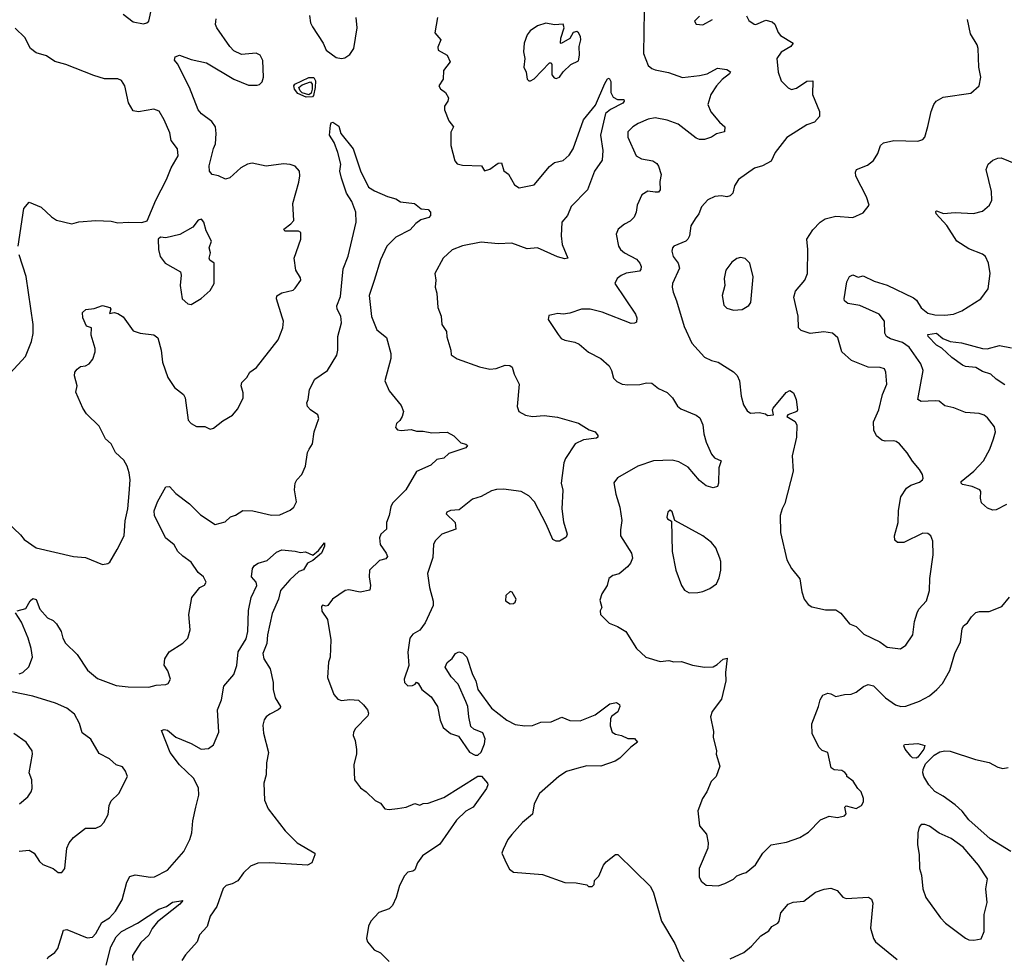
# Model space of a CAD drawing. Extents: x 1921360 to 2014538, y 768294 to 907744.
# Tile 284 of 412: x 1981739 to 1987513, y 854348 to 859853. Entities that reach past the tile are written whole.
import ezdxf

# ---------------------------------------------------------------- set-up
doc = ezdxf.new("R2010")
doc.units = 0

msp = doc.modelspace()

# ---------------------------------------------------------------- linework, layer by layer
at = {"layer": '0CON10XD'}
for points in [[(1982345.4, 859885.4), (1982405, 859841.4), (1982465, 859829.2), (1982485, 859834), (1982496.2, 859845), (1982512.9, 859925)], [(1982293.3, 858136.7), (1982315, 858130), (1982345, 858110), (1982405, 858028.8), (1982445, 858013.8), (1982525, 858004), (1982548.1, 857988.1), (1982569.2, 857915), (1982576, 857845), (1982608, 857755), (1982646.2, 857695), (1982698.8, 857655), (1982708.8, 857635), (1982726.7, 857505), (1982743.3, 857485), (1982775, 857466.7), (1982825, 857466.2), (1982855, 857451.2), (1982875, 857456.7), (1982929.1, 857500.9), (1982986.3, 857533.7), (1983018.3, 857571.7), (1983050, 857635), (1983049.2, 857665), (1983038.1, 857705), (1983041.4, 857725), (1983071.2, 857755), (1983088.8, 857785), (1983126.4, 857813.6), (1983254, 857975), (1983282.5, 858045), (1983285.8, 858084.2), (1983278, 858108), (1983244, 858215), (1983247.3, 858232.7), (1983275, 858250.8), (1983342.3, 858267.7), (1983355, 858277.5), (1983386.7, 858325), (1983385, 858340), (1983357.5, 858385), (1983348, 858455), (1983387.5, 858565), (1983387.5, 858605), (1983373.6, 858613.6), (1983293, 858613), (1983286.7, 858625), (1983328.8, 858655), (1983346.2, 858675), (1983340, 858775), (1983375, 858900), (1983382.3, 858937.7), (1983379.2, 858965), (1983353.2, 858993.2), (1983325, 859002.9), (1983285, 859007.5), (1983185, 858994.2), (1983102.3, 859012.3), (1983075, 859005.7), (1983036.3, 858983.7), (1982970, 858925), (1982945, 858918), (1982905, 858938), (1982867.5, 858945), (1982851.2, 858965), (1982850, 858995), (1982875, 859097.5), (1982886.2, 859125), (1982890.8, 859185), (1982886.2, 859225), (1982866.2, 859255), (1982805, 859300), (1982785.6, 859325), (1982734.5, 859455), (1982663.3, 859593.3), (1982646.7, 859615), (1982650, 859635), (1982675, 859645.8), (1982745, 859620), (1982835, 859600), (1982995, 859503.3), (1983079.7, 859469.7), (1983131.7, 859468.3), (1983145, 859473.8), (1983161.4, 859488.6), (1983168.6, 859515), (1983163.6, 859613.6), (1983149.2, 859645), (1983125, 859657.5), (1983038.7, 859648.7), (1982995, 859670), (1982970, 859695), (1982893.8, 859805), (1982886.7, 859825), (1982888.3, 859841.7), (1982891.7, 859858.3)], [(1983438.5, 859878.5), (1983443.3, 859835), (1983455, 859811.2), (1983518.8, 859715), (1983536.7, 859675), (1983595, 859632), (1983625, 859626), (1983645, 859628.8), (1983675, 859648), (1983698.5, 859685), (1983717.8, 859805), (1983712.5, 859865)], [(1984189.4, 859865), (1984172.5, 859775), (1984207.5, 859735), (1984191.7, 859691.7), (1984192.5, 859675), (1984245.5, 859645.5), (1984263.3, 859605), (1984224.1, 859555.9), (1984222.5, 859505), (1984197.5, 859465), (1984207, 859447), (1984235.8, 859425.8), (1984253.3, 859395), (1984250, 859375), (1984230, 859345), (1984230, 859325), (1984255, 859260), (1984282.5, 859225), (1984267, 859193), (1984266.2, 859115), (1984290, 859025), (1984305, 859006.7), (1984335, 858999.2), (1984447.5, 858995), (1984465, 858967.5), (1984495, 858976.2), (1984545, 859012), (1984563.6, 859013.6), (1984577, 858967), (1984606.1, 858946.1), (1984640, 858885), (1984667.7, 858867.7), (1984756.1, 858883.9), (1984845, 858992), (1984875, 859016), (1984925, 859027.8), (1984961.1, 859058.9), (1984983.7, 859096.3), (1985044.3, 859265), (1985115, 859351.2), (1985171.1, 859478.9), (1985185, 859506.7), (1985195, 859510), (1985205, 859490), (1985205.8, 859425.8), (1985219.2, 859399.2), (1985245, 859385.8), (1985282.5, 859385), (1985283.3, 859375), (1985275, 859364.2), (1985203.1, 859326.9), (1985175, 859303.8), (1985145.5, 859175), (1985158.2, 859085), (1985155, 859030), (1985108.6, 858965), (1985069.2, 858855), (1984971.8, 858758.2), (1984952.1, 858705), (1984918.5, 858665), (1984914.3, 858585.7), (1984920, 858535), (1984953.3, 858455), (1984935, 858450), (1984892.8, 858462.8), (1984775, 858515.7), (1984715, 858508.6), (1984625, 858541.5), (1984545, 858538.5), (1984445, 858547.5), (1984335, 858526.5), (1984275, 858502.7), (1984222.5, 858455), (1984173.8, 858365), (1984179.4, 858325), (1984174.2, 858285), (1984185, 858250), (1984191.2, 858165), (1984211.2, 858115), (1984213.8, 858065), (1984241.2, 858025), (1984243.9, 857993.9), (1984267.5, 857915), (1984268.3, 857888.3), (1984305, 857864), (1984435, 857817.3), (1984495, 857802.9), (1984532.6, 857807.4), (1984585, 857827.3), (1984613.3, 857825), (1984626, 857815), (1984637.5, 857775), (1984667.5, 857715), (1984656, 857585), (1984665.8, 857555.8), (1984705, 857534.3), (1984745, 857525.7), (1984815, 857531.1), (1984892.5, 857522.5), (1985016.6, 857486.6), (1985077.3, 857447.3), (1985112.5, 857435), (1985130, 857415), (1985130, 857405), (1985120.5, 857399.5), (1985045, 857389.5), (1984995.7, 857365), (1984940.2, 857279.8), (1984930, 857255), (1984914.3, 857135), (1984924.4, 857094.4), (1984918.6, 856985), (1984928.3, 856908.3), (1984950, 856835), (1984942.7, 856817.3), (1984905, 856793.8), (1984884, 856794), (1984865, 856803.8), (1984826.9, 856895), (1984756.7, 857025), (1984725, 857060.6), (1984680, 857085), (1984575, 857100.5), (1984535, 857098.1), (1984505, 857090), (1984445, 857055.7), (1984395, 857040), (1984373.8, 857026.2), (1984315, 856978.6), (1984265, 856974.2), (1984243.8, 856965), (1984238.8, 856955), (1984293.1, 856905), (1984296, 856865), (1984214.2, 856835), (1984175, 856796.7), (1984166.2, 856775), (1984161.7, 856698.3), (1984130.8, 856605), (1984142.3, 856522.3), (1984163, 856443), (1984163, 856417), (1984116.2, 856315), (1984085, 856272.5), (1984045, 856250), (1984026.2, 856225), (1984014.1, 856144.1), (1984020, 856065), (1983994, 855985), (1983996.2, 855965), (1984015, 855946), (1984042.5, 855947.5), (1984057.5, 855955), (1984065, 855967.5), (1984075, 855962.5), (1984096.2, 855925), (1984150.9, 855880.9), (1984188, 855825), (1984204, 855745), (1984221.2, 855701.2), (1984265, 855666.2), (1984311.2, 855651.2), (1984377.3, 855557.3), (1984409.4, 855539.4), (1984425, 855540.4), (1984445, 855557.1), (1984465, 855606.2), (1984468.7, 855635), (1984455, 855670), (1984402.5, 855692.5), (1984385, 855706.7), (1984371.9, 855765), (1984366.9, 855825), (1984354.4, 855855), (1984309.2, 855955), (1984268.3, 855998.3), (1984233.8, 856055), (1984245, 856082.5), (1984273.9, 856106.1), (1984294.1, 856135.9), (1984314.1, 856145.9), (1984335, 856140), (1984360, 856115), (1984395, 856012.5), (1984413.8, 855975), (1984426.2, 855925), (1984505, 855814.3), (1984595, 855745.6), (1984645, 855719.4), (1984701.2, 855711.2), (1984745, 855714.4), (1984795, 855732.9), (1984855, 855734.2), (1984917.3, 855762.7), (1984965, 855742.5), (1985025, 855741.4), (1985113.7, 855776.3), (1985199.1, 855840.9), (1985238, 855848), (1985256.5, 855836.5), (1985258.6, 855825), (1985246.1, 855793.9), (1985210.9, 855769.1), (1985202.9, 855755), (1985201.2, 855711.2), (1985213.3, 855675), (1985232.3, 855662.3), (1985267.5, 855655), (1985305, 855636.7), (1985345, 855638), (1985361.2, 855615), (1985322.9, 855587.1), (1985258.3, 855521.7), (1985230, 855505), (1985145.9, 855474.1), (1985065, 855476.9), (1985005, 855462.2), (1984945, 855444.4), (1984900.8, 855415), (1984786.9, 855315), (1984755.7, 855255), (1984745, 855193.8), (1984686.7, 855145), (1984624, 855075), (1984602, 855045), (1984574, 854986), (1984566.7, 854965), (1984592.5, 854905), (1984610.7, 854870.7), (1984635, 854852.5), (1984805, 854840), (1984935, 854792.5), (1985001.7, 854791.7), (1985065, 854780), (1985075, 854770), (1985095, 854770), (1985108.3, 854781.7), (1985110, 854805), (1985135, 854830), (1985162.5, 854895), (1985177, 854913), (1985233, 854957), (1985247, 854957), (1985438.7, 854768.7), (1985455, 854732.5), (1985501.9, 854565), (1985580, 854435), (1985615, 854350), (1985635, 854330)], [(1985400, 859905), (1985396, 859655), (1985423.8, 859585), (1985445, 859566.2), (1985465, 859558), (1985542.6, 859542.6), (1985624.7, 859514.7), (1985724.5, 859525.5), (1985771.2, 859535), (1985831.2, 859568.8), (1985885, 859561.5), (1985907.1, 859547.1), (1985902, 859535), (1985857.6, 859502.4), (1985825, 859464.3), (1985792.5, 859415), (1985774.3, 859355), (1985792.4, 859312.4), (1985841.7, 859251.7), (1985873.3, 859225), (1985872.5, 859195), (1985825, 859182.9), (1985795, 859164.4), (1985755, 859150.8), (1985725, 859150.8), (1985705, 859158), (1985600.9, 859240.9), (1985535, 859263.5), (1985465, 859276.7), (1985425, 859270), (1985366, 859245), (1985334.2, 859225), (1985304.2, 859195), (1985304.5, 859164.5), (1985354, 859055), (1985385, 859037.1), (1985451.2, 859025), (1985475, 859009.2), (1985485, 858993.3), (1985500.6, 858945), (1985492.2, 858905), (1985494.3, 858855.7), (1985485, 858840.8), (1985465, 858841.9), (1985423.2, 858846.8), (1985388, 858825), (1985359.2, 858765), (1985354, 858725), (1985342.5, 858695), (1985318.9, 858671.1), (1985285, 858654.3), (1985249.2, 858625), (1985237.5, 858595), (1985251.1, 858525), (1985262.2, 858505), (1985285, 858485.6), (1985355, 858448.5), (1985375.3, 858425.3), (1985383.1, 858405), (1985382.1, 858387.9), (1985372.5, 858377.5), (1985295, 858365.6), (1985265, 858352.5), (1985242, 858335), (1985229.2, 858305), (1985350.6, 858125), (1985358.6, 858105), (1985355, 858080), (1985345, 858072.5), (1985325, 858071.1), (1985155, 858137.5), (1985084.4, 858155.6), (1985034.1, 858155.9), (1984965, 858132.5), (1984925, 858126.7), (1984895, 858130), (1984841.7, 858118.3), (1984837.5, 858095), (1984895.9, 858005.9), (1984914.2, 857984.2), (1984935, 857973.8), (1984995, 857961.2), (1985019.7, 857949.7), (1985075, 857903.8), (1985146.8, 857866.8), (1985195, 857823.3), (1985210, 857795), (1985221.4, 857751.4), (1985240.3, 857730.3), (1985272.5, 857715), (1985305, 857711.5), (1985375, 857712.9), (1985415, 857724), (1985445, 857722), (1985485, 857690.8), (1985536.5, 857666.5), (1985566.2, 857635), (1985596.1, 857586.1), (1985615, 857570), (1985705, 857533.8), (1985727.3, 857517.3), (1985743.9, 857476.1), (1985750, 857425), (1985764.3, 857375), (1985795.8, 857305.8), (1985813.2, 857283.2), (1985852, 857265), (1985838, 857225), (1985836.2, 857135), (1985830, 857115), (1985805, 857106.7), (1985765, 857118.8), (1985725, 857150.8), (1985658.7, 857228.7), (1985605, 857259.6), (1985565, 857270.4), (1985455.5, 857265.5), (1985364, 857235), (1985245, 857165.7), (1985222.7, 857137.3), (1985235, 857070), (1985257.8, 856995), (1985270.4, 856915), (1985261.1, 856861.1), (1985262.5, 856825), (1985327.5, 856725), (1985332, 856695), (1985320.8, 856665), (1985303.8, 856645), (1985255, 856604), (1985216.1, 856593.9), (1985193.8, 856575), (1985183.8, 856535), (1985153.3, 856485), (1985141.7, 856448.3), (1985152.5, 856405), (1985143.6, 856386.4), (1985143.8, 856365), (1985195, 856313.8), (1985245, 856294), (1985293.3, 856265), (1985356, 856165), (1985410, 856115), (1985495, 856088), (1985545, 856094), (1985575, 856087.5), (1985618.8, 856088.8), (1985683.3, 856066.7), (1985755, 856056.2), (1985805, 856057.5), (1985829.3, 856070.7), (1985865, 856103.3), (1985888.3, 856108.3), (1985877.5, 856025), (1985880, 855975), (1985855, 855867.5), (1985799.2, 855795), (1985790, 855765), (1985808.3, 855678.3), (1985806.2, 855645), (1985825.8, 855565.8), (1985824, 855545), (1985843.8, 855475), (1985823.3, 855415), (1985793.8, 855385), (1985768.8, 855325), (1985743.8, 855285), (1985716.4, 855213.6), (1985726.2, 855125), (1985765.8, 855075.8), (1985776, 855025), (1985773.8, 854995), (1985724, 854875), (1985724.2, 854825), (1985735, 854801.2), (1985765, 854778), (1985835, 854774), (1985873.6, 854786.4), (1985925, 854812.5), (1985945, 854832.5), (1985980, 854845), (1985998.3, 854851.7), (1986053.9, 854896.1), (1986095.9, 854964.1), (1986145, 855013.8), (1986235, 855029.2), (1986314.2, 855055.8), (1986365, 855088.8), (1986435, 855160), (1986485, 855182.5), (1986535, 855173.3), (1986575, 855183.3), (1986586.2, 855195), (1986576.7, 855235), (1986585, 855243.3), (1986645, 855226), (1986676, 855245), (1986686.7, 855265), (1986687.5, 855285), (1986672.5, 855325), (1986653.6, 855343.6), (1986626.4, 855386.4), (1986590, 855415), (1986590, 855425), (1986578.3, 855438.3), (1986559.3, 855449.3), (1986515, 855453.3), (1986497.5, 855465), (1986477.5, 855555), (1986445, 855566.7), (1986426.7, 855585), (1986386.7, 855665), (1986383.9, 855723.9), (1986424.1, 855825.9), (1986432, 855865), (1986449.4, 855890.6), (1986477.7, 855902.3), (1986495, 855900), (1986525, 855884.2), (1986575, 855895.7), (1986615, 855897.1), (1986645, 855909.2), (1986687.4, 855942.6), (1986715, 855954.3), (1986745, 855947.1), (1986815.5, 855875.5), (1986875, 855834.4), (1986905.8, 855824.2), (1986935, 855827.1), (1987015, 855856), (1987075, 855888), (1987116.3, 855923.7), (1987149.8, 855960.2), (1987193.6, 856036.4), (1987221.9, 856135), (1987255.7, 856205), (1987265, 856280), (1987272.7, 856297.3), (1987296.7, 856315), (1987319.5, 856350.5), (1987345, 856376.2), (1987367.7, 856382.3), (1987425, 856382), (1987499.3, 856410.7), (1987543, 856467)], [(1986000, 859875), (1986015, 859847.5), (1986045, 859826.2), (1986055, 859824), (1986115, 859850), (1986151.4, 859841.4), (1986166.7, 859826.7), (1986187.6, 859777.6), (1986201.2, 859761.2), (1986273.8, 859715), (1986261.2, 859695), (1986205, 859662.5), (1986178.6, 859625), (1986187.5, 859545), (1986204, 859495), (1986245, 859453.8), (1986265, 859444.3), (1986295, 859452.2), (1986355, 859492.7), (1986390, 859495), (1986387.9, 859415), (1986428.8, 859315), (1986428.8, 859285), (1986398.8, 859251.2), (1986355, 859235.7), (1986238.3, 859161.7), (1986170, 859075), (1986145, 859022.9), (1986094.5, 858995.5), (1986048.7, 858981.3), (1985955, 858916), (1985931.4, 858878.6), (1985920, 858835), (1985905, 858820), (1985885.6, 858814.4), (1985855, 858820), (1985814.5, 858815.5), (1985774.4, 858795.6), (1985738, 858755), (1985720.8, 858715), (1985699.2, 858685), (1985674.2, 858645), (1985665.8, 858585), (1985656.2, 858565), (1985645, 858553.8), (1985575.7, 858524.3), (1985566.2, 858515), (1985562.5, 858495), (1985570.8, 858465), (1985600, 858425), (1985608.6, 858395), (1985567.5, 858305), (1985564.2, 858285), (1985570, 858255), (1985590.8, 858205), (1985635, 858053.3), (1985680, 857955), (1985753.7, 857873.7), (1985795, 857854.3), (1985835, 857844.3), (1985925, 857788), (1985946.8, 857766.8), (1985960.8, 857735), (1985970, 857645), (1985984.3, 857595), (1986005, 857558.8), (1986024.4, 857544.4), (1986075, 857548.8), (1986111.7, 857541.7), (1986125, 857532.5), (1986160, 857535), (1986152.5, 857565), (1986157.5, 857575), (1986233, 857667), (1986255, 857678.8), (1986276.2, 857665), (1986292, 857625), (1986300.8, 857565), (1986295.5, 857554.5), (1986242.5, 857535), (1986237.5, 857525), (1986286.4, 857496.4), (1986295.6, 857475.6), (1986294.5, 857405.5), (1986268.1, 857295), (1986274.3, 857205), (1986226.4, 857016.4), (1986209.2, 856985), (1986197.5, 856945), (1986200.6, 856845), (1986237.1, 856685), (1986264.3, 856635), (1986314.2, 856574.2), (1986325, 856497.5), (1986340, 856455), (1986362.6, 856422.6), (1986385, 856410), (1986465, 856391.4), (1986525, 856392), (1986555, 856372), (1986605, 856310), (1986645, 856293.8), (1986689.1, 856249.1), (1986782, 856205)], [(1985725.8, 859874.2), (1985696.7, 859845), (1985705, 859827.5), (1985745, 859823.3), (1985802.5, 859855)], [(1986782, 856205), (1986825, 856172.9), (1986905, 856162.5), (1986936, 856185), (1986976.2, 856245), (1986985.7, 856324.3), (1987002, 856375), (1987011.2, 856395), (1987055.7, 856445), (1987074.4, 856505), (1987076.7, 856575), (1987095.8, 856714.2), (1987094.3, 856795), (1987081.4, 856825), (1987065, 856839.4), (1987035, 856841.5), (1986923.2, 856786.8), (1986886.9, 856786.9), (1986871.1, 856801.1), (1986869.4, 856825), (1986890.5, 856905), (1986891.9, 856975), (1986905.7, 857055), (1986940, 857105), (1986965, 857123.8), (1987015, 857140), (1987033.3, 857155), (1987036.2, 857165), (1987033.8, 857185), (1987015.8, 857215.8), (1986975, 857263.3), (1986943, 857313), (1986898, 857365), (1986878.9, 857378.9), (1986865, 857384), (1986815, 857380.8), (1986795, 857387.5), (1986762.6, 857412.6), (1986748.1, 857445), (1986745.8, 857495), (1986776.9, 857565), (1986798.9, 857655), (1986823.6, 857715), (1986818, 857785), (1986810, 857805), (1986785, 857814), (1986715, 857815.7), (1986616.7, 857855), (1986560, 857905), (1986537.2, 857987.2), (1986506.2, 858015), (1986455, 858022.5), (1986375, 858013.3), (1986320.9, 858030.9), (1986305.6, 858045.6), (1986303.1, 858115), (1986278.9, 858225), (1986288.7, 858261.3), (1986344, 858325), (1986359.2, 858365), (1986361.1, 858505), (1986355.5, 858565), (1986389.8, 858620.2), (1986433.6, 858666.4), (1986462.5, 858685), (1986525, 858701.4), (1986625, 858692.5), (1986685, 858721.2), (1986720, 858765), (1986704.3, 858815), (1986642, 858935), (1986640.5, 858959.5), (1986646.7, 858975), (1986709.7, 859000.3), (1986745, 859026.7), (1986771.2, 859068.8), (1986787.5, 859115), (1986805, 859130), (1986865, 859144.3), (1987005, 859140), (1987035, 859150), (1987046.2, 859165), (1987065, 859227.5), (1987083.1, 859315), (1987098.6, 859355), (1987114, 859376), (1987155, 859399.5), (1987317.3, 859422.7), (1987365.8, 859464.2), (1987375.8, 859515), (1987364.4, 859575), (1987360.5, 859685), (1987354.4, 859705), (1987315, 859770), (1987297.5, 859855)], [(1981728.8, 858525), (1981762.5, 858745), (1981795, 858783.3), (1981864.4, 858754.4), (1981925, 858697.1), (1981955, 858677.5), (1982045, 858655.8), (1982085, 858667.1), (1982185, 858675.7), (1982275, 858670.8), (1982315, 858660.8), (1982375, 858666), (1982455, 858663.3), (1982485.9, 858674.1), (1982536.9, 858795), (1982600.5, 858915), (1982626.7, 858985), (1982668.6, 859055), (1982664.2, 859095), (1982626.7, 859145), (1982619.2, 859189.2), (1982586.3, 859266.3), (1982555.6, 859315.6), (1982525, 859329.2), (1982435, 859312), (1982405, 859318.8), (1982375.8, 859365), (1982355.7, 859465), (1982335, 859496), (1982315, 859505.8), (1982235, 859507.1), (1982172.5, 859525), (1982009.3, 859589.3), (1981945, 859606.9), (1981895, 859640.6), (1981835, 859658.2), (1981801.5, 859685), (1981768.3, 859748.3), (1981712.6, 859802.6)], [(1984723.8, 859493.8), (1984735, 859494), (1984755, 859506), (1984845, 859600), (1984855, 859600), (1984859.3, 859589.3), (1984859.2, 859529.2), (1984872.7, 859512.7), (1984885, 859508.8), (1984905, 859516.7), (1984925, 859547.5), (1984970.7, 859589.3), (1985015, 859612.5), (1985021.2, 859645), (1985020, 859695), (1985029.4, 859735), (1985027.1, 859755), (1985015, 859776.7), (1985005, 859783.8), (1984985, 859778.8), (1984965, 859742), (1984915, 859712.5), (1984910, 859715), (1984912.5, 859745), (1984932.5, 859805), (1984925, 859826.2), (1984875, 859822.5), (1984825, 859833.3), (1984775, 859817.5), (1984732.4, 859787.6), (1984715, 859763.3), (1984697.5, 859715), (1984692.9, 859665), (1984701.4, 859625), (1984696, 859575), (1984708, 859545), (1984714.1, 859504.1), (1984723.8, 859493.8)], [(1983418.6, 859398.6), (1983369.8, 859419.8), (1983350, 859445), (1983347.1, 859465), (1983352.4, 859475), (1983435, 859514.6), (1983464.2, 859514.2), (1983473.1, 859495), (1983472, 859455), (1983462, 859408), (1983455, 859400.4), (1983418.6, 859398.6)], [(1983435, 859412.6), (1983394.7, 859425), (1983382.8, 859435), (1983376.4, 859455), (1983395, 859470.9), (1983445, 859487.9), (1983454.2, 859474.2), (1983454.3, 859445), (1983447.9, 859422.1), (1983435, 859412.6)], [(1982745, 856671.2), (1982695, 856706), (1982665.8, 856735), (1982645, 856773.8), (1982594.5, 856814.5), (1982530, 856945), (1982527, 856973), (1982546, 857025), (1982595, 857112.5), (1982617.5, 857115), (1982655, 857073.3), (1982734.5, 857014.5), (1982799.8, 856949.8), (1982885, 856892.5), (1982942.7, 856907.3), (1982975, 856936.7), (1983005, 856946.7), (1983046.4, 856973.6), (1983105, 856972), (1983215, 856947.5), (1983265, 856950), (1983324.3, 856975.7), (1983346, 856995), (1983361.2, 857025), (1983350, 857095), (1983354, 857135), (1983364, 857155), (1983392.5, 857185), (1983415, 857233.8), (1983425.7, 857315), (1983435.4, 857334.6), (1983455.5, 857365), (1983465.7, 857435), (1983493.3, 857515), (1983487.5, 857535), (1983444.2, 857564.2), (1983426.2, 857585), (1983423.3, 857605), (1983431.2, 857625), (1983438, 857685), (1983470, 857745), (1983544.3, 857795.7), (1983597.5, 857885), (1983603.5, 857915), (1983603.6, 857995), (1983625.9, 858075), (1983622.1, 858115), (1983600.6, 858155), (1983598.1, 858175), (1983620.5, 858229.5), (1983635, 858392.5), (1983664, 858466), (1983711.8, 858665), (1983709.6, 858725), (1983686.9, 858786.9), (1983655.8, 858835), (1983626.1, 858923.9), (1983616, 858964), (1983621.2, 859005), (1983604.2, 859074.2), (1983582.9, 859132.9), (1983556.2, 859175), (1983560.8, 859235), (1983565, 859247.5), (1983575, 859251.2), (1983609.5, 859229.5), (1983622.5, 859185), (1983693.8, 859095), (1983736.8, 858966.8), (1983785, 858871.2), (1983819.2, 858849.2), (1983895, 858815.5), (1983945, 858802.5), (1983972.5, 858785), (1984054.3, 858774.3), (1984093.9, 858743.9), (1984135, 858740), (1984147.1, 858725), (1984147.1, 858705), (1984137.9, 858692.1), (1984091.2, 858678.8), (1984062.3, 858657.7), (1984028.9, 858621.1), (1983945, 858577.8), (1983892.2, 858525), (1983854.7, 858445.3), (1983817.1, 858322.9), (1983788.8, 858235), (1983802.1, 858112.1), (1983832.5, 858035), (1983890, 857990), (1983915.6, 857895), (1983914.5, 857865), (1983880.6, 857735), (1983905, 857676.2), (1983975, 857590), (1983990, 857555), (1983981.2, 857525), (1983967.5, 857502.5), (1983947.5, 857485), (1983941.7, 857461.7), (1983955, 857447.5), (1983975, 857444), (1984035, 857450), (1984065, 857440), (1984105, 857440), (1984155, 857430), (1984245, 857433.3), (1984285, 857412.5), (1984325, 857372), (1984355, 857363.8), (1984363.8, 857355), (1984355, 857342.5), (1984255, 857308), (1984225, 857282), (1984185, 857273.3), (1984148.8, 857241.2), (1984066.2, 857203.8), (1984003.4, 857096.6), (1983925, 857016.7), (1983914.2, 856995.8), (1983906, 856945), (1983888.8, 856905), (1983890, 856865), (1983856.2, 856835), (1983848.8, 856815), (1983852.5, 856775), (1983888.1, 856725), (1983895.7, 856705), (1983885, 856691.4), (1983849.4, 856680.6), (1983789.2, 856625), (1983787.1, 856585), (1983795.9, 856534.1), (1983792, 856508), (1983735, 856495.8), (1983668.8, 856508.8), (1983647.5, 856505), (1983572.5, 856455), (1983545, 856417.5), (1983535, 856412.5), (1983515, 856420), (1983508.3, 856411.7), (1983510, 856385), (1983543.3, 856335), (1983564, 856215), (1983560, 856115), (1983550, 856085), (1983543.8, 855995), (1983581.2, 855895), (1983605, 855867.5), (1983625, 855860), (1983675, 855866.2), (1983725, 855861.2), (1983755.7, 855835.7), (1983778.8, 855805), (1983783.8, 855785), (1983779.7, 855770.3), (1983707.5, 855695), (1983695.8, 855675), (1983694, 855655), (1983706.2, 855625), (1983713.6, 855573.6), (1983713.8, 855545), (1983697.5, 855485), (1983702.5, 855395), (1983737, 855347), (1983770, 855325), (1983823.9, 855273.9), (1983855, 855257.5), (1983880, 855225), (1983905, 855220), (1983955, 855226), (1984005.6, 855234.4), (1984055, 855256), (1984085, 855246.7), (1984105, 855256.2), (1984135, 855258), (1984225, 855292.2), (1984426, 855416), (1984446.2, 855416.2), (1984481.2, 855375), (1984484, 855365), (1984475.7, 855345), (1984397.1, 855235), (1984355, 855210.5), (1984301.1, 855158.9), (1984202.3, 855017.7), (1984100.9, 854949.1), (1984071.2, 854908.8), (1984055, 854866.7), (1984045, 854858.8), (1984015, 854853.8), (1983995, 854831.2), (1983965.8, 854775), (1983946.2, 854705), (1983925, 854657.5), (1983905, 854637.5), (1983843.9, 854616.1), (1983797.5, 854565), (1983783.6, 854536.4), (1983773.3, 854465), (1983777.5, 854445), (1983817, 854397), (1983855, 854380), (1983905, 854330)], [(1987165, 858120.9), (1987215, 858126.7), (1987264.5, 858145.5), (1987376, 858215), (1987418.6, 858275), (1987430.5, 858365), (1987421.1, 858425), (1987401.9, 858465), (1987385, 858477.1), (1987305, 858508.2), (1987234.6, 858555), (1987175, 858646.7), (1987113.8, 858715), (1987111.2, 858728.8), (1987115, 858732.5), (1987155.6, 858715.6), (1987225, 858722), (1987332.8, 858717.2), (1987385, 858730), (1987425.5, 858764.5), (1987440.6, 858795), (1987438.5, 858845), (1987405.8, 858975), (1987418, 859005), (1987445, 859029.4), (1987475, 859041.1), (1987495, 859041.9), (1987633.6, 858986.4)], [(1982745, 858183.3), (1982802.3, 858217.7), (1982855.9, 858264.1), (1982878.8, 858305), (1982880, 858425), (1982853.6, 858443.6), (1982850, 858455), (1982856.7, 858485), (1982850, 858515), (1982862.5, 858555), (1982832.5, 858615), (1982817.5, 858665), (1982805, 858682.5), (1982785, 858677.5), (1982753, 858637), (1982677.7, 858592.3), (1982595.9, 858574.1), (1982565, 858577.5), (1982550, 858565), (1982553.3, 858505), (1982562.5, 858465), (1982592.5, 858425), (1982682, 858375), (1982686, 858355), (1982678.8, 858295), (1982691.2, 858215), (1982725, 858186.7), (1982745, 858183.3)], [(1981658.8, 857755), (1981772.8, 857877.2), (1981807.5, 857965), (1981817.9, 858012.1), (1981817.1, 858065), (1981776.4, 858346.4), (1981734.6, 858474.6)], [(1985925, 858148.8), (1985975, 858153.3), (1986015, 858176.7), (1986026.2, 858195), (1986040, 858345), (1986021.2, 858425), (1985992.3, 858452.3), (1985965, 858458), (1985945, 858452), (1985915, 858430), (1985879.2, 858385), (1985870.6, 858335), (1985874.3, 858295), (1985858, 858235), (1985868.3, 858178.3), (1985885, 858161.2), (1985925, 858148.8)], [(1987525, 857010), (1987465, 856979.2), (1987445, 856976), (1987415, 856988), (1987379.7, 857019.7), (1987372.7, 857047.3), (1987376, 857085), (1987370, 857095), (1987325, 857114.4), (1987267.1, 857127.1), (1987260, 857135), (1987260.8, 857145), (1987335, 857204.5), (1987390, 857265), (1987427.5, 857335), (1987449.4, 857395), (1987461.4, 857435), (1987455.7, 857465), (1987415, 857518.8), (1987395, 857534.2), (1987365, 857544.2), (1987285, 857548.6), (1987217.4, 857577.4), (1987165, 857588.6), (1987130, 857615), (1987107.3, 857617.3), (1987025, 857614.5), (1987006.2, 857625), (1987037.1, 857795), (1987022.7, 857835), (1986955, 857932.3), (1986915, 857960.3), (1986845, 857981.8), (1986821.4, 857995), (1986811.9, 858015), (1986810, 858085), (1986778.6, 858125), (1986665, 858176.4), (1986595, 858189.2), (1986575, 858203.3), (1986574, 858215), (1986588.6, 858315), (1986605, 858346.2), (1986625, 858356.7), (1986655, 858343.8), (1986685, 858350), (1986750.4, 858320.4), (1986825, 858296.2), (1986980.8, 858220.8), (1986997.2, 858207.2), (1987025, 858163.6), (1987065, 858132.7), (1987105, 858121.1), (1987165, 858120.9)], [(1981665, 856906.7), (1981742.7, 856832.7), (1981765, 856804), (1981835, 856755.8), (1982054.2, 856704.2), (1982125, 856698), (1982225, 856657.5), (1982255, 856663.3), (1982267.7, 856672.3), (1982310.8, 856745), (1982351.9, 856825), (1982356.2, 856913.8), (1982373.5, 856985), (1982381.5, 857075), (1982385.6, 857155), (1982381.4, 857195), (1982369.2, 857235), (1982349.1, 857269.1), (1982301.1, 857315), (1982275.3, 857365.3), (1982241.9, 857395), (1982205, 857468.8), (1982131.3, 857541.3), (1982108, 857575), (1982068.3, 857668.3), (1982076, 857705), (1982059.2, 857765), (1982062.5, 857785), (1982075, 857803.8), (1982095, 857818.8), (1982125, 857823.8), (1982145.7, 857834.3), (1982167, 857863), (1982181.4, 857905), (1982180.8, 857925), (1982157.5, 858002.5), (1982160, 858045), (1982130, 858055), (1982108.8, 858105), (1982106.7, 858135), (1982126.1, 858153.9), (1982175, 858158.8), (1982225, 858176.7), (1982267.5, 858165), (1982272.5, 858155), (1982265, 858130), (1982293.3, 858136.7)], [(1987515, 857710.9), (1987464.4, 857745), (1987433.8, 857773.8), (1987385, 857790), (1987345, 857813.5), (1987285, 857820), (1987267.3, 857827.3), (1987205, 857871.9), (1987146.3, 857926.3), (1987115, 857943.6), (1987066.2, 857995), (1987064.1, 858005.9), (1987115, 858013.6), (1987152.4, 857982.4), (1987195, 857965.4), (1987262.4, 857957.6), (1987385, 857923.8), (1987412, 857922), (1987485, 857941.5), (1987555, 857928.5)], [(1985665, 856491.5), (1985715, 856494.5), (1985745, 856499.1), (1985785, 856516.2), (1985825.6, 856545), (1985840.7, 856579.3), (1985850, 856625), (1985851.4, 856675), (1985845.5, 856695.5), (1985820.8, 856755), (1985796.3, 856786.3), (1985745, 856825.6), (1985580, 856915), (1985565, 856967.5), (1985553, 856977), (1985540, 856965), (1985533.8, 856935), (1985537.5, 856925), (1985561.7, 856911.7), (1985565.7, 856734.3), (1985587.2, 856625), (1985619.6, 856535), (1985636.7, 856506.7), (1985665, 856491.5)], [(1981902.5, 854345), (1981906.2, 854355), (1981945, 854382), (1981962, 854405), (1981995, 854513.3), (1982015, 854518), (1982135, 854468.1), (1982165, 854471.4), (1982185, 854494), (1982221.1, 854558.9), (1982265, 854585.5), (1982300, 854625), (1982338.6, 854691.4), (1982366.7, 854795), (1982385, 854827.1), (1982415, 854837.1), (1982505, 854823.1), (1982530, 854825), (1982605, 854866), (1982701.9, 854975), (1982735.8, 855044.2), (1982748.2, 855085), (1982754.7, 855155), (1982771.8, 855235), (1982789.5, 855305), (1982787.2, 855347.2), (1982756.9, 855405), (1982675, 855483.6), (1982620.3, 855555), (1982570, 855685), (1982585, 855690), (1982605, 855686.4), (1982655, 855644.3), (1982745, 855607.5), (1982803.3, 855575), (1982845, 855577.8), (1982875, 855599.2), (1982906.8, 855675), (1982898.7, 855805), (1982921.8, 855865), (1982935.7, 855945), (1982995, 856012), (1983011.3, 856065), (1983018.9, 856145), (1983067.4, 856222.6), (1983076.9, 856265), (1983081.4, 856388.6), (1983095.4, 856465), (1983130, 856535), (1983125.7, 856555), (1983097.5, 856585), (1983104.4, 856635), (1983115, 856651.9), (1983136.2, 856665), (1983189.5, 856680.5), (1983245, 856730.5), (1983275, 856743.3), (1983355, 856736.9), (1983385, 856728), (1983415, 856731.4), (1983457.5, 856712.5), (1983490.7, 856739.3), (1983525.8, 856785.8), (1983526.7, 856765), (1983508.1, 856725), (1983458.1, 856681.9), (1983426.7, 856665), (1983403, 856627), (1983375, 856617.5), (1983322, 856568), (1983268.2, 856505), (1983256.6, 856455), (1983218.9, 856371.1), (1983191.8, 856245), (1983187.1, 856195), (1983164.7, 856135.3), (1983170.5, 856105), (1983207.1, 856045), (1983225.5, 855965), (1983225.6, 855925), (1983236.5, 855875), (1983267.5, 855825), (1983266, 855815), (1983254, 855805), (1983205, 855780.9), (1983185, 855764.5), (1983173.2, 855746.8), (1983164.8, 855715.2), (1983167.8, 855667.8), (1983197.5, 855555), (1983186, 855495), (1983183.1, 855425), (1983171.1, 855375), (1983173.8, 855275), (1983196.7, 855225), (1983295.7, 855095), (1983366, 855025), (1983470, 854965), (1983470, 854955), (1983451.8, 854908.2), (1983426.1, 854893.9), (1983205, 854908.5), (1983135, 854905.5), (1983091.2, 854888.8), (1983051.2, 854848.8), (1983018.3, 854801.7), (1982985, 854784.2), (1982950, 854775), (1982932.5, 854757.5), (1982895, 854652.5), (1982856, 854595), (1982838.8, 854535), (1982793.8, 854485), (1982778.8, 854445), (1982710.9, 854369.1), (1982690, 854335)], [(1981724.5, 856385.5), (1981775, 856398.8), (1981800.8, 856445), (1981815, 856458), (1981835, 856453.3), (1981857.5, 856395), (1981902.5, 856345), (1981935, 856328.8), (1981955, 856310), (1981982.5, 856265), (1981992, 856225), (1982007.1, 856197.1), (1982075, 856130.8), (1982137.2, 856037.2), (1982195, 855989.4), (1982305, 855948.6), (1982375, 855940.8), (1982495, 855938.8), (1982539.3, 855950.7), (1982596.1, 855953.9), (1982609.5, 855960.5), (1982623.3, 855985), (1982606.7, 856035), (1982586.7, 856066.7), (1982590, 856105), (1982614.5, 856145.5), (1982694.5, 856195.5), (1982724.3, 856225.7), (1982737.5, 856275), (1982731.4, 856365), (1982748, 856465), (1982795, 856522.5), (1982823, 856537), (1982832.5, 856555), (1982816.7, 856585), (1982785, 856610), (1982745, 856671.2)], [(1984615, 856426.7), (1984635, 856428.8), (1984645, 856437.5), (1984649.2, 856455), (1984626.1, 856496.1), (1984615, 856500), (1984590, 856475), (1984587.5, 856445), (1984615, 856426.7)], [(1981735, 856016.7), (1981756.2, 856025), (1981792.1, 856057.9), (1981814.4, 856115), (1981806.7, 856165), (1981788.9, 856225), (1981748.6, 856318.6), (1981713.3, 856375)], [(1981735, 854975.6), (1981795, 854982.9), (1981824, 854965), (1981855.5, 854915.5), (1981875, 854897.5), (1981934.2, 854874.2), (1981965, 854852), (1981985, 854851.2), (1982002.5, 854875), (1982014.3, 854995), (1982029.2, 855025), (1982055, 855056.2), (1982125, 855111.2), (1982185, 855111.4), (1982215, 855126), (1982232, 855145), (1982258.3, 855191.7), (1982264, 855245), (1982275, 855272.5), (1982320, 855315), (1982370, 855415), (1982360, 855445), (1982341.2, 855471.2), (1982305, 855483.3), (1982265, 855518.8), (1982205, 855550), (1982155, 855632.5), (1982105, 855671.2), (1982090, 855725), (1982059.8, 855779.8), (1982015, 855814.4), (1981948.8, 855845), (1981814.7, 855884.7), (1981635, 855923.3)], [(1981736.7, 855255), (1981786.7, 855295), (1981806.1, 855323.9), (1981812.5, 855345), (1981810, 855395), (1981793.3, 855435), (1981814, 855545), (1981811.2, 855565), (1981776.7, 855615), (1981705, 855666.2)], [(1986995, 855522.9), (1986975, 855524), (1986965, 855533.3), (1986932, 855575), (1986923.8, 855595), (1986927, 855603), (1987005, 855608), (1987045.9, 855595.9), (1987041.2, 855575), (1987005, 855528), (1986995, 855522.9)], [(1987551.4, 854975), (1987429.1, 855049.1), (1987305, 855159.6), (1987265, 855210.5), (1987225, 855249.1), (1987155, 855298.8), (1987105, 855325.6), (1987070.4, 855365), (1987040.6, 855415), (1987034.4, 855435), (1987036.7, 855455), (1987051.3, 855488.7), (1987101.2, 855538.8), (1987135, 855560), (1987165, 855565.8), (1987195, 855562.5), (1987344.4, 855514.4), (1987425, 855497.5), (1987475, 855470), (1987505, 855461.2), (1987535, 855467.5)], [(1987335, 854453.8), (1987377.7, 854462.3), (1987393.8, 854505), (1987394.5, 854604.5), (1987412.1, 854675), (1987404.5, 854755), (1987414.4, 854815), (1987362.1, 854895), (1987270.9, 855000.9), (1987201.7, 855051.7), (1987131.7, 855081.7), (1987075, 855123.8), (1987047, 855133), (1987025, 855132.5), (1987013.6, 855116.4), (1987005.8, 855084.2), (1987004.4, 855015), (1987014.4, 854955), (1987015.7, 854875), (1987026.7, 854835), (1987034.4, 854755), (1987052.2, 854705), (1987138.1, 854585), (1987167.1, 854555), (1987285.8, 854465.8), (1987305, 854456), (1987335, 854453.8)], [(1985905.5, 854344.5), (1985985, 854381.4), (1986030.8, 854419.2), (1986085, 854480.8), (1986131.7, 854508.3), (1986148.8, 854535), (1986185.5, 854554.5), (1986193.4, 854566.6), (1986202.7, 854615), (1986244.7, 854665.3), (1986275, 854678.1), (1986336.6, 854683.4), (1986405, 854736), (1986455.8, 854754.2), (1986495, 854760), (1986533.3, 854745), (1986565, 854706.7), (1986585, 854698), (1986716.1, 854706.1), (1986734.1, 854694.1), (1986742.1, 854672.1), (1986728.6, 854525), (1986745.8, 854465), (1986758, 854445), (1986885, 854341.4)], [(1982245, 854307.5), (1982274, 854415), (1982305, 854474), (1982335, 854504.7), (1982429.2, 854555), (1982555, 854636.4), (1982598.9, 854651.1), (1982635, 854677.1), (1982695, 854686.2), (1982677.5, 854665), (1982547.5, 854562.5), (1982516.3, 854523.7), (1982495.2, 854484.8), (1982449.3, 854440.7), (1982400, 854365), (1982402.9, 854335)]]:
    msp.add_lwpolyline(points, dxfattribs=at)

doc.saveas('drawing.dxf')
